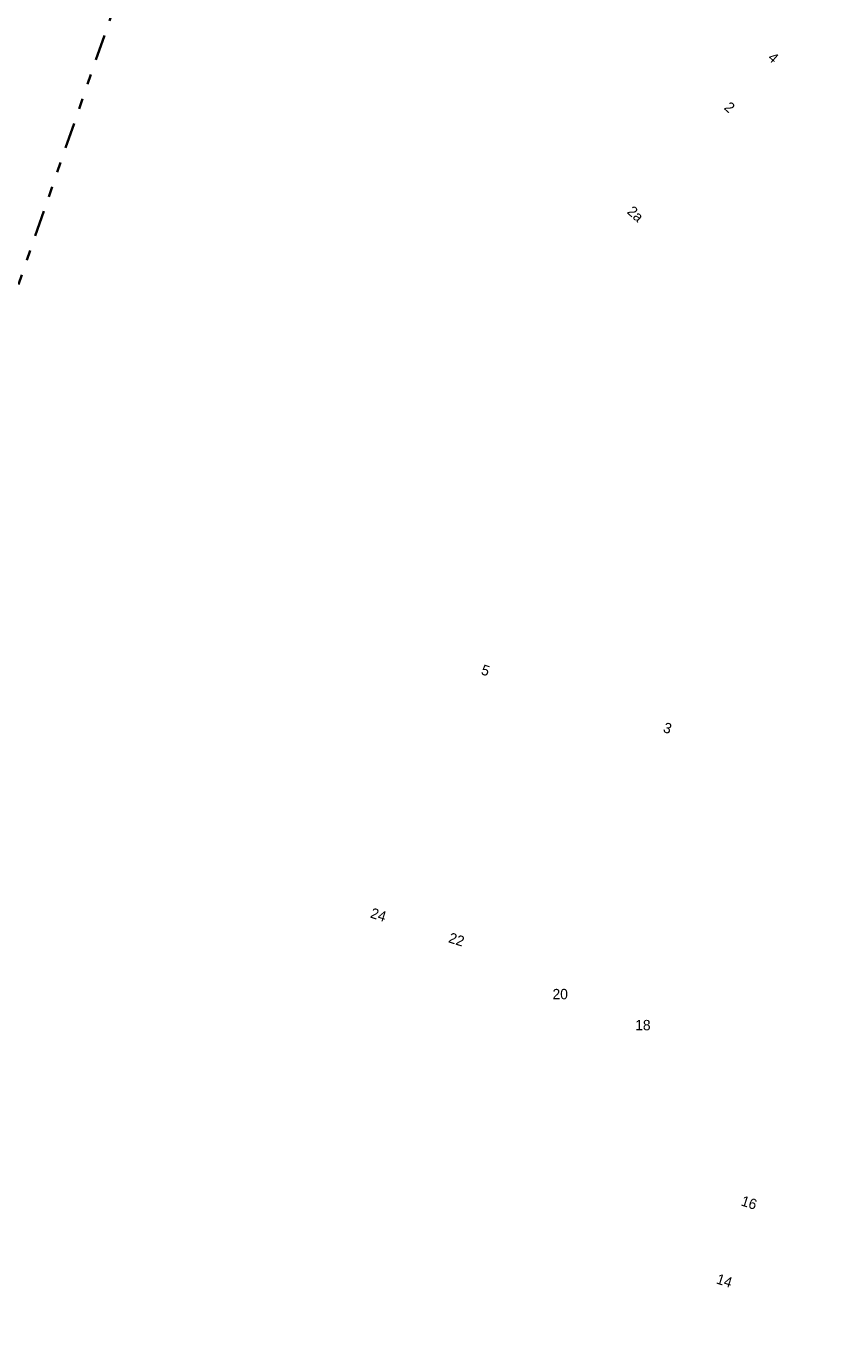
# Model space of a CAD drawing. Header units: metres. Extents: x 169249 to 194689, y 406250 to 412203.
# Tile 332 of 442: x 187822 to 187901, y 411474 to 411601. Entities that reach past the tile are written whole.
import ezdxf
from ezdxf.enums import TextEntityAlignment as Align

# ---------------------------------------------------------------- set-up
doc = ezdxf.new("R2010")
doc.units = ezdxf.units.M
doc.linetypes.add('BGT_NLCS_N264$0$AL-TEKENBLADGRENS', pattern=[11.5, 2.5, -1.5, 1, -1.5, 1, -1.5, 2.5])
doc.layers.add('BGT_NLCS_N264$0$Label_Nummeraanduidingreeks', color=252, linetype='CONTINUOUS')
doc.layers.add('BGT_NLCS_N264$0$X-XX-AL-TEKENBLADGRENS-G', color=252, linetype='BGT_NLCS_N264$0$AL-TEKENBLADGRENS', lineweight=35)
doc.layers.add('X-XX-AL-REFERENTIE-G', color=7, linetype='CONTINUOUS', lineweight=18)
doc.styles.add('BGT_NLCS_N264$0$STANDARD', font='txt')

# ---------------------------------------------------------------- blocks, each defined once
blk = doc.blocks.new('BGT_NLCS_N264')
at = {"layer": 'BGT_NLCS_N264$0$X-XX-AL-TEKENBLADGRENS-G'}
blk.add_polyline3d([(191101.65, 411962.5, 0), (190130.85, 411743.35, 0), (190048.15, 411776.15, 0), (189929.72, 411776.3, 0), (189384.97, 411700.42, 0), (189107.45, 411593.11, 0), (188993.52, 411594.3, 0), (188449.38, 411824.2, 0), (188376.53, 411837.2, 0), (188020.5, 411811.09, 0), (187868.07, 411710.35, 0), (187729.55, 411309.12, 0), (187538.62, 410982.19, 0), (187400.39, 410978.01, 0), (187300.77, 410943.91, 0), (187161.49, 410799.53, 0), (186096.12, 410707.06, 0), (184991.02, 410538.75, 0), (184829.57, 410472.97, 0), (184730.27, 410345.11, 0), (184591.14, 410257.51, 0), (184515.15, 410189.17, 0), (184436.25, 410062.73, 0), (184183.19, 410038.13, 0)], dxfattribs=at)
at = {"layer": 'BGT_NLCS_N264$0$Label_Nummeraanduidingreeks', "color": 7, "lineweight": 18, "style": 'BGT_NLCS_N264$0$STANDARD'}
for s, rotation, p in [('4', -41.4, (187894.63, 411597.62)), ('2', -41.4, (187890.4, 411592.82)), ('2a', -41.7, (187881.28, 411582.49)), ('5', -17.6, (187866.77, 411538.32)), ('3', -17.6, (187884.39, 411532.74)), ('24', -17.5, (187856.41, 411514.68)), ('22', -17.5, (187863.97, 411512.29)), ('16', -17.6, (187892.28, 411486.82)), ('14', -17.6, (187889.89, 411479.27))]:
    blk.add_text(s, height=1, rotation=rotation, dxfattribs=at).set_placement(p, align=Align.MIDDLE)
for s, p in [('20', (187874, 411507)), ('18', (187882, 411504))]:
    blk.add_text(s, height=1, dxfattribs=at).set_placement(p, align=Align.MIDDLE)

msp = doc.modelspace()

# ---------------------------------------------------------------- block references
at = {"layer": 'X-XX-AL-REFERENTIE-G'}
msp.add_blockref('BGT_NLCS_N264', (0, 0), dxfattribs=at)

doc.saveas('drawing.dxf')
